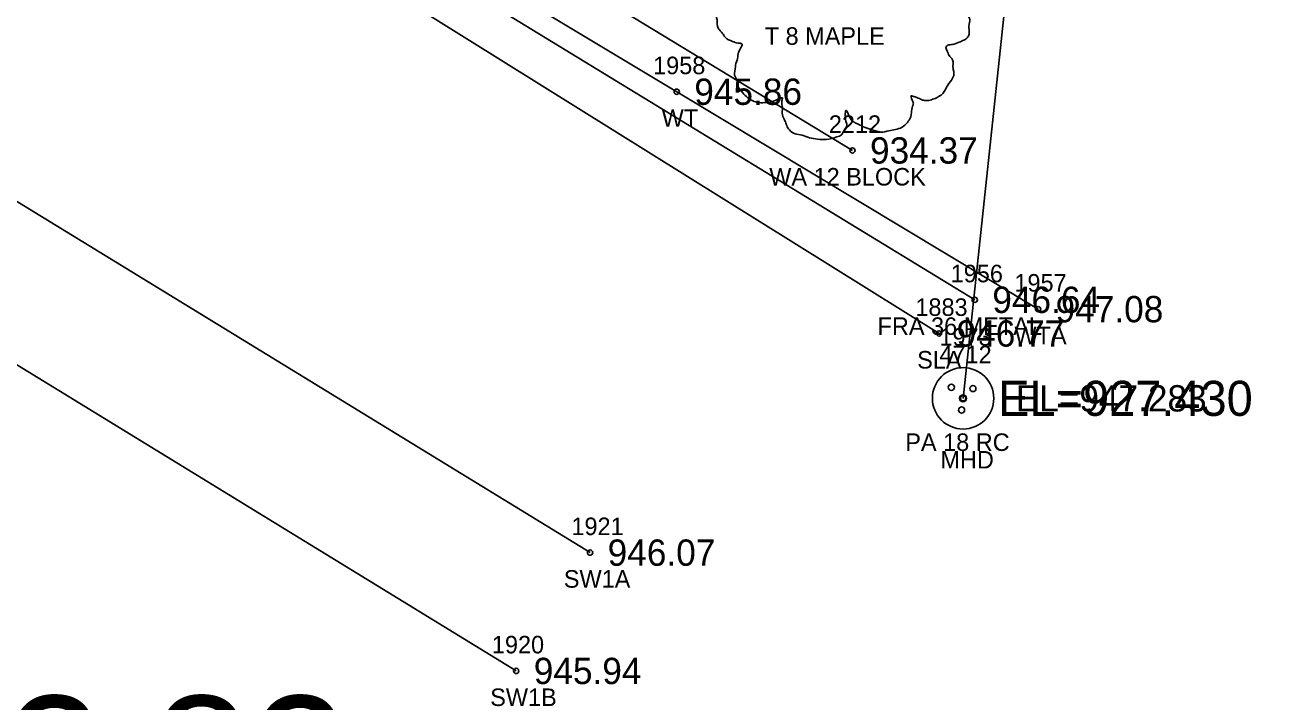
# Model space of a CAD drawing. Extents: x 1575382 to 1578175, y 1099175 to 1101955.
# Drawn here: x 1576625.2 to 1576696.8, y 1099846.2 to 1099884.8 of the extents above; entities that cross this region are included whole.
import ezdxf

# ---------------------------------------------------------------- set-up
doc = ezdxf.new("R2010")
doc.units = 0
for name, color, linetype in [('RD_EX_BldgApp', 7, 'Continuous'), ('RD_EX_Conc', 7, 'Continuous'), ('RD_EX_Conc_txCode', 7, 'Continuous'), ('RD_EX_DR_Inlet', 7, 'Continuous'), ('RD_EX_DR_Inlet_txCode', 7, 'Continuous'), ('RD_EX_DR_Pipe', 7, 'Continuous'), ('RD_EX_DR_Pipe_txCode', 7, 'Continuous'), ('RD_EX_Fence_Other', 7, 'Continuous'), ('RD_EX_Fence_Other_txCode', 7, 'Continuous'), ('RD_EX_Misc', 7, 'Continuous'), ('RD_EX_Misc_txCode', 7, 'Continuous'), ('RD_EX_TX_Conc_ELEV', 7, 'Continuous'), ('RD_EX_TX_DR_Inlet_ELEV', 7, 'Continuous'), ('RD_EX_TX_Fence_Other_ELEV', 7, 'Continuous'), ('RD_EX_TX_Misc_ELEV', 7, 'Continuous'), ('RD_EX_TX_VEG_ELEV', 7, 'Continuous'), ('RD_EX_VEG', 7, 'Continuous'), ('RD_EX_VEG_txCode', 7, 'Continuous'), ('RD_HC_Cl', 7, 'Continuous'), ('RD_HC_Data', 7, 'Continuous'), ('RD_SMD_Locator', 7, 'Continuous'), ('RD_TX_Pipe_ElevEX', 7, 'Continuous')]:
    doc.layers.add(name, color=color, linetype=linetype)

msp = doc.modelspace()

# ---------------------------------------------------------------- linework, layer by layer
at = {"layer": 'RD_EX_BldgApp'}
msp.add_lwpolyline([(1576672.285, 1099877.607), (1576646.299, 1099893.421), (1576642.266, 1099901.79), (1576647.555, 1099912.985), (1576656.827, 1099928.617), (1576681.633, 1099969.334), (1576707.301, 1100011.852), (1576732.079, 1100052.807), (1576750.28, 1100082.51)], dxfattribs=at)
at = {"layer": 'RD_EX_Conc'}
for p, q in [((1576657.34, 1099854.676), (1576617.21, 1099879.286)), ((1576613.247, 1099872.406), (1576653.132, 1099847.93))]:
    msp.add_line(p, q, dxfattribs=at)
at = {"layer": 'RD_EX_DR_Inlet'}
for centre, radius in [((1576678.585, 1099863.473), 1.75), ((1576677.92, 1099864.102), 0.175), ((1576679.145, 1099864.033), 0.175), ((1576678.498, 1099862.808), 0.175)]:
    msp.add_circle(centre, radius, dxfattribs=at)
at = {"layer": 'RD_EX_DR_Pipe'}
msp.add_lwpolyline([(1576678.585, 1099863.473), (1576690.962, 1099979.929), (1576690.962, 1099979.929), (1576756.712, 1100087.957)], dxfattribs=at)
at = {"layer": 'RD_EX_Fence_Other'}
msp.add_lwpolyline([(1576679.251, 1099869.09), (1576645.16, 1099889.942), (1576639.542, 1099895.597), (1576638.955, 1099903.536), (1576642.17, 1099910.834), (1576742.455, 1100074.012)], dxfattribs=at)
at = {"layer": 'RD_EX_Misc'}
msp.add_lwpolyline([(1576682.856, 1099868.559), (1576662.275, 1099880.956), (1576644.684, 1099891.532), (1576640.031, 1099896.906), (1576640.013, 1099902.654), (1576645.377, 1099914.364), (1576654.842, 1099929.018), (1576680.046, 1099970.191), (1576705.641, 1100012.054), (1576731.304, 1100053.647), (1576749.148, 1100082.966)], dxfattribs=at)
at = {"layer": 'RD_EX_VEG'}
msp.add_lwpolyline([(1576677.215, 1099867.172), (1576638.056, 1099891.643), (1576635.862, 1099906.003), (1576755.277, 1100100.621), (1576767.632, 1100094.218)], dxfattribs=at)
for points in [[(1576671.541, 1099892.798), (1576671.241, 1099892.823), (1576670.916, 1099892.723), (1576670.666, 1099892.623), (1576670.441, 1099892.548), (1576670.216, 1099892.448), (1576669.917, 1099892.273), (1576669.692, 1099892.073), (1576669.567, 1099891.824), (1576669.517, 1099891.599), (1576669.467, 1099891.324), (1576669.467, 1099891.149), (1576669.342, 1099891.124), (1576669.192, 1099891.149), (1576668.942, 1099891.224), (1576668.692, 1099891.224), (1576668.442, 1099891.224), (1576668.092, 1099891.199), (1576667.742, 1099891.199), (1576667.468, 1099891.149), (1576667.143, 1099891.099), (1576666.768, 1099890.974), (1576666.418, 1099890.849), (1576666.118, 1099890.599), (1576665.868, 1099890.124), (1576665.743, 1099889.774), (1576665.593, 1099889.525), (1576665.743, 1099889.075), (1576665.918, 1099888.725), (1576665.943, 1099888.525), (1576666.018, 1099888.1), (1576666.118, 1099887.875), (1576666.243, 1099887.675), (1576666.168, 1099887.65), (1576665.793, 1099887.6), (1576665.493, 1099887.5), (1576665.069, 1099887.276), (1576664.844, 1099887.051), (1576664.744, 1099886.726), (1576664.719, 1099886.376), (1576664.619, 1099886.176), (1576664.544, 1099885.901), (1576664.519, 1099885.826), (1576664.469, 1099885.501), (1576664.569, 1099885.051), (1576664.594, 1099884.702), (1576664.719, 1099884.477), (1576664.869, 1099884.302), (1576665.044, 1099884.052), (1576665.443, 1099883.827), (1576665.768, 1099883.727), (1576665.968, 1099883.702), (1576665.793, 1099883.202), (1576665.743, 1099882.852), (1576665.618, 1099882.453), (1576665.618, 1099882.378), (1576665.568, 1099881.903), (1576665.718, 1099881.578), (1576665.793, 1099881.203), (1576665.968, 1099880.978), (1576666.243, 1099880.678), (1576666.568, 1099880.454), (1576667.068, 1099880.329), (1576667.468, 1099880.354), (1576668.042, 1099880.528), (1576668.292, 1099880.603), (1576668.267, 1099880.429), (1576668.292, 1099880.054), (1576668.292, 1099879.629), (1576668.442, 1099879.304), (1576668.542, 1099879.029), (1576668.692, 1099878.779), (1576669.017, 1099878.554), (1576669.417, 1099878.479), (1576669.842, 1099878.329), (1576670.291, 1099878.254), (1576670.791, 1099878.229), (1576671.391, 1099878.379), (1576671.666, 1099878.504), (1576671.766, 1099878.679), (1576671.966, 1099879.054), (1576671.916, 1099879.279), (1576671.941, 1099879.879), (1576672.041, 1099879.704), (1576672.216, 1099879.354), (1576672.715, 1099879.054), (1576673.115, 1099878.879), (1576673.59, 1099878.729), (1576673.89, 1099878.654), (1576674.365, 1099878.729), (1576674.739, 1099878.804), (1576675.114, 1099878.929), (1576675.414, 1099879.204), (1576675.589, 1099879.479), (1576675.639, 1099879.754), (1576675.714, 1099880.129), (1576675.764, 1099880.304)], [(1576675.764, 1099880.304), (1576675.689, 1099880.479), (1576675.639, 1099880.728), (1576675.714, 1099880.703), (1576675.889, 1099880.653), (1576676.164, 1099880.528), (1576676.389, 1099880.454), (1576676.714, 1099880.479), (1576676.988, 1099880.578), (1576677.438, 1099880.853), (1576677.713, 1099881.328), (1576677.988, 1099881.728), (1576678.063, 1099882.053), (1576678.013, 1099882.278), (1576677.988, 1099882.777), (1576677.788, 1099883.027), (1576677.738, 1099883.152), (1576677.638, 1099883.552), (1576677.713, 1099883.602), (1576677.988, 1099883.652), (1576678.363, 1099883.777), (1576678.638, 1099883.902), (1576678.863, 1099884.077), (1576678.938, 1099884.302), (1576678.913, 1099884.702), (1576678.963, 1099885.101), (1576678.888, 1099885.251), (1576678.788, 1099885.401), (1576678.713, 1099885.601), (1576678.563, 1099885.751), (1576678.463, 1099885.901), (1576678.363, 1099886.001), (1576678.238, 1099886.151), (1576678.063, 1099886.276), (1576677.913, 1099886.326), (1576677.863, 1099886.476), (1576678.013, 1099886.676), (1576678.063, 1099886.776), (1576678.088, 1099887.001), (1576678.313, 1099887.35), (1576678.363, 1099887.75), (1576678.313, 1099888.175), (1576678.263, 1099888.45), (1576678.113, 1099888.725), (1576677.913, 1099888.975), (1576677.788, 1099889.15), (1576677.613, 1099889.275), (1576677.288, 1099889.4), (1576677.038, 1099889.45), (1576676.689, 1099889.45), (1576676.489, 1099889.5), (1576676.514, 1099889.55), (1576676.514, 1099889.699), (1576676.514, 1099889.974), (1576676.439, 1099890.424), (1576676.289, 1099890.924), (1576676.289, 1099890.949), (1576676.189, 1099891.199), (1576675.964, 1099891.399), (1576675.789, 1099891.499), (1576675.589, 1099891.624), (1576675.339, 1099891.649), (1576675.039, 1099891.649), (1576674.764, 1099891.599), (1576674.564, 1099891.499), (1576674.39, 1099891.374), (1576674.315, 1099891.524), (1576674.215, 1099891.824), (1576674.165, 1099891.973), (1576674.015, 1099892.148), (1576673.79, 1099892.348), (1576673.34, 1099892.473), (1576672.715, 1099892.398), (1576672.415, 1099892.198), (1576672.265, 1099892.023), (1576672.216, 1099892.148), (1576672.016, 1099892.348), (1576671.916, 1099892.523), (1576671.741, 1099892.648), (1576671.591, 1099892.748), (1576671.491, 1099892.798)]]:
    msp.add_spline(points, degree=3, dxfattribs=at)
at = {"layer": 'RD_HC_Cl'}
msp.add_arc((1572261.26, 1102442.63), 5030, 327.624377, 330.512487, dxfattribs=at)
at = {"layer": 'RD_SMD_Locator'}
for centre, radius in [((1576662.275, 1099880.956), 0.15), ((1576672.285, 1099877.607), 0.15), ((1576679.251, 1099869.09), 0.15), ((1576682.856, 1099868.559), 0.15), ((1576677.215, 1099867.172), 0.15), ((1576678.585, 1099863.473), 0.2), ((1576678.585, 1099863.473), 0.15), ((1576657.34, 1099854.676), 0.15), ((1576653.132, 1099847.93), 0.15)]:
    msp.add_circle(centre, radius, dxfattribs=at)

# ---------------------------------------------------------------- texts
at = {"layer": 'RD_EX_Conc_txCode'}
for s, p in [('1921', (1576656.277, 1099855.676)), ('SW1A', (1576655.844, 1099852.676)), ('1920', (1576651.746, 1099848.93)), ('SW1B', (1576651.651, 1099845.93))]:
    msp.add_text(s, height=1, dxfattribs=at).set_placement(p)
at = {"layer": 'RD_EX_DR_Inlet_txCode'}
for s, p in [('1973', (1576677.239, 1099866.473)), ('MHD', (1576677.294, 1099859.473))]:
    msp.add_text(s, height=1, dxfattribs=at).set_placement(p)
at = {"layer": 'RD_EX_DR_Pipe_txCode'}
for s, p in [('4712', (1576677.239, 1099865.473)), ('PA 18 RC', (1576675.294, 1099860.473))]:
    msp.add_text(s, height=1, dxfattribs=at).set_placement(p)
at = {"layer": 'RD_EX_Fence_Other_txCode'}
for s, p in [('1956', (1576677.88, 1099870.09)), ('FRA 36 METAL', (1576673.715, 1099867.09))]:
    msp.add_text(s, height=1, dxfattribs=at).set_placement(p)
at = {"layer": 'RD_EX_Misc_txCode'}
for s, p in [('1958', (1576660.929, 1099881.956)), ('WT', (1576661.417, 1099878.956)), ('2212', (1576670.939, 1099878.607)), ('WA 12 BLOCK', (1576667.545, 1099875.607)), ('1957', (1576681.51, 1099869.559)), ('WTA', (1576681.51, 1099866.559))]:
    msp.add_text(s, height=1, dxfattribs=at).set_placement(p)
at = {"layer": 'RD_EX_TX_Conc_ELEV'}
for s, p in [('946.07', (1576658.34, 1099853.926)), ('945.94', (1576654.132, 1099847.18))]:
    msp.add_text(s, height=1.5, dxfattribs=at).set_placement(p)
at = {"layer": 'RD_EX_TX_DR_Inlet_ELEV'}
msp.add_text('EL=947.283', height=1.5, dxfattribs=at).set_placement((1576681.585, 1099862.723))
at = {"layer": 'RD_EX_TX_Fence_Other_ELEV'}
msp.add_text('946.64', height=1.5, dxfattribs=at).set_placement((1576680.251, 1099868.34))
at = {"layer": 'RD_EX_TX_Misc_ELEV'}
for s, p in [('945.86', (1576663.275, 1099880.206)), ('934.37', (1576673.285, 1099876.857)), ('947.08', (1576683.856, 1099867.809))]:
    msp.add_text(s, height=1.5, dxfattribs=at).set_placement(p)
at = {"layer": 'RD_EX_TX_VEG_ELEV'}
msp.add_text('946.77', height=1.5, dxfattribs=at).set_placement((1576678.215, 1099866.422))
at = {"layer": 'RD_EX_VEG_txCode'}
for s, p in [('T 8 MAPLE', (1576667.287, 1099883.631)), ('1883', (1576675.869, 1099868.172)), ('SLA', (1576675.971, 1099865.172))]:
    msp.add_text(s, height=1, dxfattribs=at).set_placement(p)
at = {"layer": 'RD_HC_Data'}
msp.add_text('P.I. = 13+03.82', height=7.5, dxfattribs=at).set_placement((1576575, 1099839))
at = {"layer": 'RD_TX_Pipe_ElevEX'}
msp.add_text('EL=927.430', height=2, dxfattribs=at).set_placement((1576680.585, 1099862.473))

doc.saveas('drawing.dxf')
